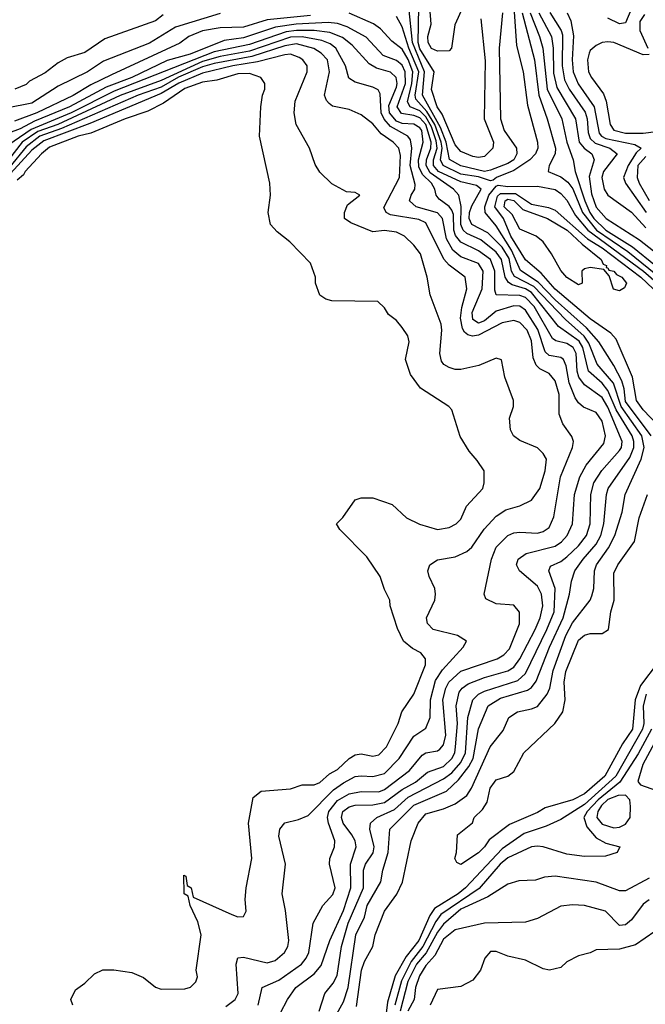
# Model space of a CAD drawing. Header units: inches. Extents: x 2348341 to 2479810, y 460419 to 613669.
# Tile 259 of 656: x 2391708 to 2393837, y 532993 to 536347. Entities that reach past the tile are written whole.
import ezdxf

# ---------------------------------------------------------------- set-up
doc = ezdxf.new("R2010")
doc.units = ezdxf.units.IN
doc.header["$MEASUREMENT"] = 0
doc.layers.add('C3593', color=7, linetype='Continuous')

msp = doc.modelspace()

# ---------------------------------------------------------------- linework, layer by layer
at = {"layer": 'C3593', "color": 2}
for points, elevation in [([(2393390.1, 536390), (2393399.1, 536259.1), (2393421.7, 536170), (2393436.3, 536056.3), (2393470.3, 535930), (2393472, 535910), (2393463.8, 535890), (2393444.4, 535870), (2393390, 535834), (2393330.4, 535810), (2393319.2, 535800.8), (2393310, 535798.7), (2393270, 535812.2), (2393210, 535821.1), (2393148.9, 535850), (2393140.5, 535870), (2393145.7, 535910), (2393142.6, 535930), (2393120.6, 535990), (2393094.2, 536034.2), (2393056.8, 536076.8), (2393054, 536090), (2393066, 536170), (2393032.6, 536250), (2393010, 536322.7), (2392990, 536358)], 50), ([(2393351.4, 536370), (2393340.3, 536250), (2393344.2, 536010), (2393357, 535970), (2393398.9, 535910), (2393399.6, 535890), (2393390.2, 535870), (2393370, 535856.8), (2393310, 535834.2), (2393290, 535829.9), (2393210, 535849.1), (2393170.6, 535870.6), (2393160.1, 535930), (2393140.3, 535980.3), (2393078.8, 536090), (2393086.3, 536170), (2393044.9, 536270), (2393032.4, 536390)], 46), ([(2393277.4, 536350), (2393292.4, 536207.6), (2393289, 536009), (2393320.5, 535930), (2393318.8, 535910), (2393290, 535880.9), (2393270, 535877.6), (2393250, 535881.1), (2393210, 535898), (2393190, 535920.9), (2393145.9, 536025.9), (2393128.4, 536050), (2393110, 536109), (2393118.9, 536170), (2393070, 536247.6), (2393064.4, 536270), (2393066.5, 536390)], 42), ([(2393215.8, 536390), (2393188.5, 536330), (2393177.3, 536250), (2393170, 536241.2), (2393130, 536239.7), (2393110, 536249.6), (2393098.7, 536270), (2393096.9, 536290), (2393108.3, 536331.7), (2393103.8, 536390)], 38), ([(2393792, 536388), (2393770, 536336), (2393750, 536333), (2393710, 536352.4)], 70), ([(2392390, 536368.7), (2392238, 536322), (2392150, 536267.1), (2391993.8, 536206.2), (2391939.1, 536170), (2391839.1, 536120.9), (2391750, 536062.3), (2391581.3, 536030)], 50), ([(2392698.1, 536361.9), (2392550, 536346.5), (2392470, 536322), (2392390, 536318.9), (2392330, 536309.6), (2392284, 536290), (2392253, 536267), (2392020.2, 536159.8), (2391950, 536125), (2391890, 536088.9), (2391766.4, 536030), (2391690, 536001.8)], 54), ([(2392196.7, 536363.3), (2392170, 536343), (2391997.5, 536282.5), (2391930, 536235.4), (2391870, 536216.9), (2391839.4, 536200.6), (2391794.4, 536165.6), (2391741.8, 536138.2), (2391730, 536126), (2391691.3, 536110)], 46), ([(2392854.8, 532985.2), (2392870.9, 533110), (2392881.4, 533138.6), (2392909.6, 533190), (2392918.4, 533230), (2392949.7, 533310), (2392991.9, 533368.1), (2393010.9, 533409.1), (2393040.7, 533550), (2393064.5, 533610), (2393090, 533641.6), (2393150, 533658.7), (2393190, 533675.6), (2393230, 533704.4), (2393246.3, 533730), (2393309.7, 533870), (2393353.9, 533926.1), (2393372.7, 533970), (2393402, 533990), (2393450, 533999.3), (2393470, 534008), (2393503, 534050), (2393512.4, 534070), (2393523.8, 534130), (2393567, 534250), (2393590, 534292.4), (2393649.5, 534370), (2393655.6, 534384.4), (2393661.6, 534410), (2393664.7, 534470), (2393671.2, 534490), (2393712.3, 534547.7), (2393734, 534590), (2393758, 534670), (2393768.2, 534730), (2393823.5, 534850), (2393833.2, 534890), (2393825, 534930), (2393754.9, 535030), (2393729.3, 535109.3), (2393673.8, 535173.8), (2393645.2, 535245.2), (2393629.5, 535269.5), (2393565.8, 535325.8), (2393457.9, 535437.9), (2393392.6, 535472.6), (2393382.1, 535490), (2393373.6, 535533.6), (2393350, 535572.4), (2393301.4, 535621.4), (2393247.1, 535650), (2393238.4, 535670), (2393239.4, 535690), (2393247, 535713), (2393278.9, 535770), (2393262.4, 535782.4), (2393210, 535795.4), (2393133.5, 535830), (2393116.8, 535850), (2393116.4, 535870), (2393128.4, 535910), (2393125.6, 535934.4), (2393110, 535982.3), (2393090, 536016.6), (2393070, 536036.4), (2393037.4, 536050), (2393027.8, 536067.8), (2393043.2, 536130), (2393045.8, 536170), (2393030, 536212), (2393010, 536247.1), (2392974.3, 536274.3), (2392935.8, 536315.8), (2392912.6, 536332.6), (2392828.9, 536368.9)], 54), ([(2393418.1, 536370), (2393460.2, 536210), (2393474.7, 536090), (2393503.6, 536010), (2393531.4, 535910), (2393530.2, 535889.8), (2393510.4, 535850), (2393506.8, 535830), (2393550, 535811.6), (2393574.2, 535794.2), (2393590.6, 535770.6), (2393624.1, 535690), (2393671.6, 535630), (2393777.8, 535557.8), (2393921.2, 535441.2)], 54), ([(2393445.3, 536370), (2393477.2, 536290), (2393488.3, 536250), (2393503.8, 536110), (2393552.7, 536010), (2393570.2, 535930), (2393592.2, 535870), (2393598.9, 535830), (2393631.5, 535730), (2393648.4, 535690), (2393662.4, 535670), (2393703.2, 535630), (2393794, 535574), (2393871.5, 535510)], 58), ([(2393475.4, 536370), (2393517.6, 536290), (2393524.1, 536250), (2393524.7, 536164.7), (2393536.1, 536116.1), (2393600.2, 536010), (2393612.6, 535930), (2393629.4, 535909.4), (2393654.9, 535890), (2393663.7, 535870), (2393646.6, 535813.4), (2393654.2, 535754.2), (2393670, 535708.5), (2393704.4, 535670), (2393817.7, 535597.7), (2393903.1, 535530)], 62), ([(2393512.1, 536372.1), (2393550.8, 536310.8), (2393555.1, 536295.1), (2393554.3, 536190), (2393562.8, 536142.8), (2393578.6, 536110), (2393632.7, 536032.7), (2393639.3, 536010), (2393642.9, 535962.9), (2393650, 535942.6), (2393666.3, 535926.3), (2393716.3, 535910), (2393742, 535890), (2393694.6, 535830), (2393689.1, 535810), (2393697.4, 535770), (2393709.3, 535749.3), (2393790, 535692), (2393838.7, 535638.7)], 66), ([(2393571, 536370), (2393583.8, 536343.8), (2393592.6, 536292.6), (2393588.4, 536210), (2393592.2, 536170), (2393608.9, 536128.9), (2393662.9, 536050), (2393680.8, 535960.8), (2393687.9, 535950), (2393702.8, 535942.8), (2393801.8, 535921.8), (2393823, 535910), (2393806.3, 535893.7), (2393779.1, 535850), (2393763, 535810), (2393770.4, 535790), (2393839.7, 535690)], 70), ([(2393835.1, 536364.9), (2393818.8, 536341.2), (2393819.2, 536310), (2393845.5, 536250)], 74), ([(2392727.3, 532970), (2392746.6, 533030), (2392775.2, 533064.8), (2392788.3, 533091.7), (2392803.1, 533190), (2392826.5, 533270), (2392877.8, 533390), (2392878, 533450), (2392885.4, 533470), (2392910.7, 533509.3), (2392914.5, 533530), (2392899.7, 533590), (2392901.6, 533610), (2392923.7, 533630), (2392983.7, 533656.3), (2393030, 533699.2), (2393150, 533761.2), (2393178.8, 533781.2), (2393210, 533816.9), (2393225.5, 533850), (2393233.6, 533970), (2393249.8, 534030.2), (2393269.8, 534050.2), (2393290, 534060.2), (2393404, 534096), (2393430, 534119.5), (2393502.5, 534270), (2393526.8, 534330), (2393531, 534410), (2393509.5, 534470), (2393514.5, 534485.5), (2393550, 534502), (2393570, 534517), (2393610, 534555.3), (2393637.7, 534590), (2393649.7, 534630), (2393652.4, 534730), (2393662.6, 534770), (2393688.9, 534811.1), (2393750, 534879.3), (2393756, 534890), (2393758, 534910), (2393710, 535027.8), (2393690, 535059.7), (2393630, 535103), (2393610.9, 535130), (2393605.5, 535150), (2393601.5, 535210), (2393591.8, 535230), (2393570, 535244.2), (2393532.9, 535252.9), (2393521.7, 535261.7), (2393458.6, 535370), (2393430, 535401.1), (2393410, 535408.2), (2393329.6, 535409.6), (2393325.4, 535425.4), (2393325.3, 535490), (2393310.8, 535530), (2393270, 535560.3), (2393210, 535589.8), (2393191.7, 535611.7), (2393185.4, 535630), (2393184.1, 535684.1), (2393178.8, 535698.8), (2393170, 535711.1), (2393135.6, 535735.6), (2393125.1, 535750), (2393121.1, 535770), (2393109.8, 535790), (2393079.5, 535819.5), (2393066.1, 535846.1), (2393065.9, 535870), (2393081.1, 535930), (2393076.2, 535970), (2393070, 535979.2), (2393050, 535991.4), (2393010, 535993.6), (2392990, 536001.4), (2392967.2, 536030), (2392964.9, 536055.1), (2392990, 536117.3), (2392992.9, 536130), (2392989.7, 536150), (2392970, 536168.3), (2392922, 536182), (2392897, 536197), (2392840, 536260), (2392806.6, 536286.6), (2392763.2, 536303.2), (2392710.5, 536310.5), (2392650, 536310.4), (2392614.6, 536305.4), (2392490, 536263.2), (2392370, 536238.2), (2392030, 536103.8), (2391883.6, 536030), (2391746.7, 535973.3), (2391630, 535893.3)], 62), ([(2392759.2, 532910), (2392810, 533002), (2392825.6, 533050), (2392852.1, 533230), (2392881.7, 533290), (2392891.2, 533330), (2392937, 533410), (2392943.6, 533450), (2392962.6, 533510), (2392967.3, 533590), (2393050, 533671.3), (2393160.5, 533719.5), (2393201.9, 533758.1), (2393237, 533803), (2393251.6, 533830), (2393270, 533931.3), (2393302.9, 534010), (2393344, 534036), (2393436.9, 534063.1), (2393450, 534072.2), (2393466.2, 534093.8), (2393510.8, 534210), (2393557.4, 534310), (2393579.7, 534390), (2393585.6, 534434.4), (2393598, 534470), (2393625.4, 534510), (2393670, 534560.3), (2393686.2, 534590), (2393695.6, 534630), (2393705.4, 534730), (2393711.3, 534750), (2393784.2, 534855.8), (2393798, 534890), (2393798.5, 534910), (2393792.3, 534930), (2393738.5, 535018.5), (2393710, 535084.4), (2393690, 535108.7), (2393643.5, 535150), (2393625, 535230), (2393612.4, 535252.4), (2393542.4, 535302.4), (2393450, 535417.7), (2393430, 535430.5), (2393384.3, 535444.3), (2393372.2, 535452.2), (2393359.8, 535470), (2393348.2, 535530), (2393330, 535555.8), (2393277.3, 535597.3), (2393230, 535618.4), (2393217.2, 535630), (2393209.3, 535650), (2393210.7, 535710.7), (2393202.4, 535750), (2393184.2, 535770), (2393105.2, 535825.2), (2393091.7, 535850), (2393092.3, 535870), (2393107.1, 535910), (2393108.1, 535930), (2393090.7, 535990), (2393070, 536012.9), (2393050, 536020.8), (2393007.1, 536027.1), (2392992.5, 536050), (2393021.1, 536130), (2393019.8, 536170), (2393010, 536192.6), (2392990, 536208.5), (2392944.8, 536224.8), (2392887.2, 536287.2), (2392823.2, 536323.2), (2392790, 536334), (2392757.5, 536337.5), (2392648.5, 536331.5), (2392578.6, 536321.4), (2392470, 536285.4), (2392404.1, 536275.9), (2392288.2, 536230), (2392210, 536208.2), (2392090, 536149.9), (2392002.6, 536117.4), (2391877.7, 536050), (2391758.7, 536001.3), (2391710, 535975.4), (2391670, 535961.2)], 58), ([(2392595.6, 532964.4), (2392619.5, 533010), (2392647.6, 533050), (2392710, 533097), (2392734.5, 533125.5), (2392763.5, 533210), (2392810, 533313), (2392835.6, 533390), (2392833.5, 533470), (2392853, 533530), (2392849.6, 533550), (2392838.7, 533570), (2392808.5, 533610), (2392803.5, 533630), (2392808.4, 533650), (2392830, 533665.7), (2392850, 533671.3), (2392910, 533672.2), (2392950, 533680.2), (2393010, 533724.5), (2393054.7, 533750), (2393096.2, 533783.8), (2393150, 533803.2), (2393179.2, 533830), (2393188.7, 533850), (2393191.7, 533870), (2393198.5, 533950), (2393193.3, 534010), (2393204, 534056), (2393213.6, 534070), (2393234.8, 534085.2), (2393290, 534106.7), (2393370, 534129.1), (2393390, 534142), (2393410, 534170.4), (2393462.7, 534270), (2393479.2, 534310), (2393488.5, 534350), (2393484, 534390), (2393470, 534417), (2393409.3, 534470), (2393399.5, 534490), (2393404.5, 534510), (2393431.3, 534528.7), (2393530, 534553.4), (2393551.6, 534568.4), (2393571.5, 534590), (2393589.7, 534630), (2393595.8, 534730), (2393614, 534790), (2393636.3, 534830), (2393696.6, 534903.4), (2393702, 534930), (2393690, 534979.3), (2393670, 535009.5), (2393627.2, 535027.2), (2393610, 535042), (2393599, 535059), (2393578.4, 535110), (2393567.7, 535167.7), (2393558.4, 535190), (2393550, 535196.3), (2393510, 535203.1), (2393496, 535216), (2393472, 535292), (2393430, 535357.7), (2393410, 535371.8), (2393390, 535372.7), (2393330, 535354), (2393290, 535321.8), (2393270, 535313.3), (2393250, 535325.6), (2393248.1, 535350), (2393281.8, 535430), (2393286, 535490), (2393270, 535516.4), (2393210, 535539.8), (2393181.9, 535561.9), (2393160.9, 535600.9), (2393147.1, 535670), (2393130, 535689.7), (2393057.2, 535710), (2393035.1, 535730), (2393040.9, 535750), (2393053.3, 535770), (2393054.3, 535785.7), (2393037.4, 535850), (2393042.9, 535910), (2393038.2, 535938.2), (2393029.6, 535950), (2392970, 535983.1), (2392948.2, 536008.2), (2392938.6, 536030), (2392935.1, 536095.1), (2392927.9, 536107.9), (2392910, 536117.6), (2392850, 536134), (2392828.2, 536148.2), (2392817.4, 536190), (2392783.5, 536250), (2392764.5, 536264.5), (2392736.5, 536276.5), (2392669.3, 536289.3), (2392630, 536287.1), (2392490, 536240.2), (2392390, 536222.2), (2392330, 536204.9), (2392190, 536139.6), (2392050, 536088.7), (2391838, 535990), (2391770, 535966), (2391716.3, 535930), (2391670, 535869.8)], 66), ([(2392519.6, 532990), (2392533.2, 533050), (2392590, 533075.8), (2392667, 533130), (2392683.6, 533150), (2392692.6, 533170), (2392707.3, 533270), (2392739.5, 533330), (2392773.3, 533366.7), (2392781.3, 533390), (2392762, 533470), (2392763.7, 533490), (2392779.6, 533530), (2392780.5, 533550), (2392759.1, 533610), (2392756, 533630), (2392760.4, 533650), (2392790, 533687.7), (2392830, 533710.2), (2392870, 533717.7), (2392930, 533717.3), (2392950, 533724.4), (2393035.1, 533790), (2393078, 533842), (2393090, 533850.3), (2393130, 533857), (2393137.6, 533862.4), (2393150, 533877.3), (2393158.8, 533910), (2393148.7, 534030), (2393158.2, 534070), (2393168.5, 534090), (2393210, 534127.6), (2393332.7, 534170), (2393355.9, 534184.1), (2393375.4, 534204.6), (2393409.3, 534289.3), (2393409.2, 534329.2), (2393390, 534353.2), (2393330, 534357.2), (2393294, 534374), (2393289.2, 534390), (2393313.6, 534510), (2393330, 534550.6), (2393370, 534590.4), (2393390, 534599.5), (2393410, 534601.3), (2393470, 534598.4), (2393490, 534603.8), (2393510, 534617.3), (2393526, 534654), (2393548.3, 534790), (2393589.5, 534890), (2393592.7, 534910), (2393587.2, 534927.2), (2393557, 534970), (2393543.8, 535003.8), (2393544.7, 535070), (2393530, 535117.2), (2393510, 535142), (2393478, 535158), (2393465.6, 535170), (2393455.6, 535195.6), (2393450, 535253.2), (2393435.6, 535290), (2393410, 535315.8), (2393390, 535322), (2393350, 535315.1), (2393270, 535272), (2393249.7, 535269.7), (2393233.4, 535273.4), (2393222.4, 535282.4), (2393214.8, 535294.8), (2393208.4, 535330), (2393212.7, 535367.3), (2393229.6, 535430), (2393223.7, 535470), (2393170, 535511.5), (2393151.6, 535531.6), (2393090, 535655.6), (2393066.3, 535666.3), (2392970, 535682.6), (2392955.1, 535690), (2392947.6, 535707.6), (2393000.5, 535810), (2393004.2, 535884.2), (2392998, 535910), (2392979.5, 535930), (2392938, 535958), (2392910, 535992), (2392870, 536022.7), (2392830, 536041.2), (2392772.3, 536052.3), (2392761.2, 536061.2), (2392751.8, 536071.8), (2392745.6, 536090), (2392762.6, 536170), (2392755.4, 536210), (2392733.7, 536233.7), (2392709, 536249), (2392650, 536264.7), (2392610, 536258), (2392498.4, 536221.6), (2392370, 536198.2), (2392330, 536186.4), (2392249.1, 536150.9), (2392190, 536117.3), (2392111.7, 536090), (2391850, 535976.1), (2391777.2, 535950), (2391730, 535914.1), (2391674.1, 535845.9)], 70), ([(2393850, 536228.7), (2393830, 536227.3), (2393730, 536269.2), (2393710, 536272.3), (2393690, 536269), (2393670, 536259), (2393650, 536242), (2393646.6, 536233.4), (2393640.5, 536210), (2393644.4, 536170), (2393654, 536150), (2393695.1, 536095.1), (2393703.7, 536070), (2393717.6, 535990), (2393730, 535970.6), (2393770, 535961.2), (2393830, 535961.2), (2393873.9, 535966.1)], 74), ([(2392410, 532985.3), (2392440.9, 533010), (2392451.8, 533030), (2392444.5, 533130), (2392450, 533151), (2392470, 533153.4), (2392550, 533134), (2392577.5, 533142.5), (2392609.5, 533170), (2392620.7, 533190), (2392623.6, 533210), (2392612.5, 533312.5), (2392601.2, 533370), (2392612.7, 533470), (2392590, 533566), (2392594, 533590), (2392610, 533610.8), (2392657.5, 533622.5), (2392690, 533636.3), (2392775.8, 533724.2), (2392810, 533747.7), (2392850, 533768.8), (2392870, 533772), (2392910, 533768.9), (2392950, 533779.5), (2392999.7, 533830), (2393050, 533906), (2393090, 533934), (2393104.7, 533970), (2393106.2, 534030), (2393123.6, 534096.4), (2393147.2, 534132.8), (2393217.2, 534210), (2393228.7, 534230), (2393198, 534250), (2393115.3, 534270), (2393096, 534290), (2393092.3, 534310), (2393120.9, 534370), (2393122.7, 534390), (2393121.2, 534410), (2393101.2, 534450), (2393097.2, 534470), (2393104, 534490), (2393130, 534506.8), (2393190, 534518), (2393230, 534535.5), (2393246.6, 534550), (2393288.5, 534611.5), (2393330, 534656.3), (2393362.7, 534677.3), (2393410, 534690.8), (2393450, 534710.8), (2393478.4, 534750), (2393496.3, 534810), (2393500.9, 534850), (2393489.2, 534870), (2393470, 534889.2), (2393410, 534914), (2393389, 534930), (2393379, 534950), (2393375.3, 534990), (2393388.7, 535030), (2393389, 535050), (2393359, 535130), (2393348.4, 535188.4), (2393330, 535194), (2393270.6, 535169.4), (2393210, 535156), (2393190, 535156), (2393170, 535162.7), (2393152.1, 535172.1), (2393143.9, 535183.9), (2393138, 535210), (2393145.1, 535290), (2393142, 535310), (2393105.2, 535410), (2393094.5, 535470), (2393071.8, 535550), (2393050, 535579.3), (2393017.2, 535610), (2392990, 535622.9), (2392950, 535629.6), (2392910, 535625.1), (2392835.6, 535655.6), (2392814, 535670), (2392814, 535690), (2392824, 535716), (2392866, 535750), (2392850, 535758), (2392820.4, 535760.4), (2392770, 535788), (2392730, 535828), (2392713.6, 535853.6), (2392694, 535910), (2392649.3, 535990), (2392642, 536030), (2392645.1, 536070), (2392686, 536170), (2392686, 536190), (2392672.3, 536210), (2392658.8, 536218.8), (2392630, 536229.6), (2392610, 536227.3), (2392516.9, 536203.1), (2392433.4, 536190), (2392330, 536165.4), (2392250, 536131.4), (2392190, 536095.4), (2391946.6, 535993.4), (2391790, 535934.5), (2391750, 535902.9), (2391676.3, 535823.7)], 74), ([(2391888.7, 532990), (2391882, 533010), (2391898, 533042), (2391930, 533064.7), (2391962.7, 533097.3), (2391991.1, 533111.1), (2392028.9, 533111.1), (2392090, 533101), (2392130, 533084.7), (2392170, 533052), (2392190, 533044.7), (2392270, 533046), (2392290, 533052), (2392308, 533070), (2392313.6, 533086.4), (2392308.7, 533110), (2392325.2, 533230), (2392314.5, 533274.5), (2392288, 533330), (2392282, 533362), (2392268, 533370), (2392267.3, 533432.7), (2392274, 533430), (2392278, 533398), (2392292, 533390), (2392298, 533358), (2392430, 533298.8), (2392450, 533291.3), (2392470, 533292), (2392479, 533310), (2392476, 533350), (2392479.3, 533390), (2392498, 533490), (2392487, 533610), (2392502.9, 533697.1), (2392530, 533719.1), (2392630, 533727.7), (2392670, 533740.7), (2392710, 533740.5), (2392730, 533748.2), (2392762, 533778), (2392790, 533793), (2392829.7, 533830.3), (2392850, 533843), (2392870, 533846), (2392910, 533838), (2392930, 533843), (2392956.2, 533870), (2392996, 533950), (2393009, 533990), (2393049.2, 534050), (2393089.4, 534150), (2393089.3, 534170), (2393073.2, 534190), (2393045.1, 534205.1), (2393014, 534230), (2392993.6, 534273.6), (2392968.7, 534350), (2392968, 534370), (2392950, 534406), (2392935.3, 534450), (2392890, 534518), (2392798, 534610), (2392786, 534630), (2392808.4, 534651.6), (2392850, 534712), (2392870, 534718), (2392910, 534718), (2392975.3, 534695.3), (2393024.7, 534650), (2393068.5, 534628.5), (2393130, 534610.7), (2393170, 534617.3), (2393194, 534630), (2393210, 534646), (2393229, 534690), (2393284, 534750), (2393289, 534770), (2393288.7, 534810), (2393265.6, 534845.6), (2393237.5, 534877.5), (2393206.8, 534926.8), (2393178.6, 535018.6), (2393168.7, 535030), (2393072.3, 535092.3), (2393038.6, 535138.6), (2393021.2, 535190), (2393033.2, 535250), (2393029, 535270), (2393010, 535299), (2392990, 535322), (2392963.1, 535343.1), (2392950, 535366), (2392927.3, 535387.3), (2392770, 535389), (2392750, 535395.3), (2392730, 535408.7), (2392715.3, 535450), (2392715.3, 535470), (2392698, 535518), (2392628, 535590), (2392584.1, 535624.1), (2392561.2, 535650), (2392554, 535690), (2392562, 535750), (2392559, 535790), (2392524, 535950), (2392529.2, 536050), (2392534, 536090), (2392542, 536110), (2392542, 536130), (2392528.7, 536150), (2392490, 536163.6), (2392450, 536163.1), (2392379, 536141), (2392330, 536133.8), (2392270, 536113), (2392197.4, 536062.6), (2392144, 536036), (2392067.3, 536010), (2391950, 535961), (2391907.7, 535950), (2391810, 535912.7), (2391782.6, 535890), (2391726.4, 535830), (2391721.1, 535818.9), (2391699, 535801)], 78), ([(2393839.4, 535880.6), (2393811.6, 535850), (2393809.4, 535810), (2393816.6, 535790), (2393850, 535731.8)], 74), ([(2393856.8, 534930), (2393770, 535047.1), (2393765.4, 535090), (2393757.3, 535117.3), (2393730, 535169.6), (2393679.1, 535250), (2393637.6, 535297.6), (2393530, 535393.2), (2393473, 535453), (2393413, 535493), (2393382.4, 535562.4), (2393330, 535645.1), (2393292.8, 535690), (2393291.6, 535710), (2393305, 535750), (2393330, 535780.5), (2393336.3, 535783.7), (2393370, 535778.8), (2393470, 535779.6), (2393530, 535768.2), (2393550, 535754.9), (2393570, 535732.4), (2393600.2, 535680.2), (2393641.4, 535630), (2393830.7, 535490.7), (2393900.6, 535430)], 50), ([(2393902.5, 534942.5), (2393830, 535018.7), (2393807.3, 535050), (2393794, 535130), (2393738.5, 535258.5), (2393719.6, 535279.6), (2393650, 535328.6), (2393530, 535429.8), (2393483.2, 535483.2), (2393430, 535529.6), (2393379.8, 535610), (2393355, 535670), (2393325.2, 535710), (2393334.3, 535745.7), (2393344.8, 535755.2), (2393395.1, 535755.1), (2393450, 535718.8), (2393507.6, 535707.6), (2393530, 535698), (2393641.1, 535601.1), (2393690.2, 535570), (2393822.2, 535470), (2393885.5, 535410)], 46), ([(2393881.2, 534158.8), (2393821.1, 534078.9), (2393802.6, 534030), (2393794, 533930), (2393759.9, 533880.1), (2393699.6, 533770), (2393630, 533709.8), (2393590.6, 533690), (2393497, 533663), (2393470, 533646.3), (2393374.9, 533605.1), (2393306, 533554), (2393290, 533529.4), (2393270, 533509.5), (2393210, 533469), (2393196.4, 533476.4), (2393188.7, 533490), (2393195.3, 533510), (2393198, 533570), (2393249, 533611), (2393255.3, 533630), (2393282.7, 533657.3), (2393298.6, 533681.4), (2393309.6, 533730), (2393323.7, 533750), (2393330, 533757.3), (2393370, 533770.8), (2393390, 533786), (2393424, 533850), (2393529.4, 533950), (2393557, 533990), (2393565.1, 534030), (2393561.7, 534090), (2393566.5, 534126.5), (2393610, 534233.4), (2393630, 534250.5), (2393650, 534256.3), (2393690, 534256.3), (2393712.3, 534270), (2393719.7, 534330), (2393731.8, 534370), (2393730, 534462), (2393743.7, 534490), (2393800.9, 534570), (2393816.9, 534650), (2393844.5, 534730)], 50), ([(2393840.5, 534050), (2393830.1, 534010), (2393832.4, 533950), (2393827.8, 533930), (2393737, 533770), (2393630, 533674.3), (2393550, 533622.9), (2393500.2, 533599.8), (2393425.4, 533574.6), (2393350, 533523.1), (2393225.2, 533390), (2393200.9, 533370), (2393120.2, 533319.8), (2393103.8, 533296.2), (2393066.5, 533210), (2393023.8, 533156.2), (2392985.8, 533090), (2392959.5, 533000.5), (2392950, 532917.2)], 54), ([(2393858.5, 533930), (2393813.1, 533846.9), (2393750.1, 533749.9), (2393676.8, 533690), (2393638.9, 533650), (2393627.7, 533630), (2393638.2, 533598.2), (2393670, 533560.5), (2393702.5, 533542.5), (2393751, 533530), (2393742, 533510), (2393702, 533498), (2393630, 533497), (2393570, 533504.2), (2393490, 533529.6), (2393470, 533531.5), (2393450, 533529.6), (2393370, 533492.1), (2393343.6, 533470), (2393271.9, 533388.1), (2393141.4, 533298.6), (2393124.6, 533275.4), (2393080.7, 533190), (2393040.6, 533139.4), (2393007.4, 533072.6), (2392984.6, 532990)], 58), ([(2393850, 533422.9), (2393770, 533379.3), (2393750, 533379.3), (2393670, 533409.6), (2393530.6, 533429.4), (2393493.7, 533426.3), (2393464, 533416), (2393406.6, 533413.4), (2393370, 533402), (2393301.2, 533358.8), (2393210, 533317.8), (2393150, 533266.4), (2393130, 533238.7), (2393091.9, 533168.1), (2393058.8, 533130), (2393029.3, 533070.7), (2393002.9, 532970)], 62), ([(2393850, 533349.6), (2393830, 533334), (2393790, 533280.9), (2393770, 533263.7), (2393750, 533261.2), (2393702, 533310), (2393630, 533329.4), (2393590, 533332), (2393550, 533327), (2393470, 533286), (2393430, 533273.2), (2393290, 533269.7), (2393190, 533247), (2393150, 533214.7), (2393120.9, 533159.1), (2393090, 533125.4), (2393068.6, 533090), (2393054.9, 533050), (2393050.3, 533010), (2393028.7, 532970)], 66), ([(2393870, 533241.2), (2393803.9, 533196.1), (2393750, 533180.5), (2393670, 533179), (2393650, 533168.7), (2393610, 533158), (2393570, 533138), (2393550, 533118), (2393511, 533109), (2393490, 533114), (2393430, 533144), (2393370, 533157.2), (2393330, 533173.2), (2393310, 533173.2), (2393291.3, 533150), (2393276, 533110), (2393250, 533075.3), (2393210, 533054), (2393130, 533044), (2393104.9, 532990)], 70)]:
    msp.add_lwpolyline(points, dxfattribs=dict(at, elevation=elevation))
for points, elevation in [([(2393750, 535424), (2393729.5, 535429.5), (2393714.6, 535474.6), (2393696.4, 535496.4), (2393650, 535502.7), (2393630, 535499), (2393621, 535490), (2393622, 535450), (2393610, 535444), (2393570, 535469.3), (2393550, 535493.2), (2393518.4, 535550), (2393489.5, 535590), (2393466, 535610), (2393410, 535634), (2393384, 535684), (2393356.8, 535710), (2393359.8, 535730), (2393370, 535735.3), (2393390, 535731.5), (2393420.1, 535700.1), (2393504.4, 535670), (2393571.3, 535630), (2393622, 535582), (2393687.3, 535530), (2393694.4, 535514.4), (2393704.7, 535510), (2393703.6, 535503.6), (2393710, 535502), (2393713.4, 535493.4), (2393730, 535490.4), (2393739.1, 535479.1), (2393757.3, 535470), (2393773.4, 535450), (2393766.4, 535433.6)], 42), ([(2393970, 534091.8), (2393950, 534082), (2393908.9, 534030), (2393893.4, 533930), (2393829, 533810), (2393811.6, 533751.6), (2393821, 533741), (2393894.4, 533714.4), (2393930, 533712), (2393970, 533718.7), (2394030, 533760.2), (2394093.4, 533786.6), (2394108.7, 533810), (2394109.8, 533830), (2394104.8, 533870), (2394086.5, 533906.5), (2393995.2, 533975.2), (2393989.4, 533990), (2393991.1, 534030), (2393986.2, 534066.2)], 62), ([(2393770, 533705.2), (2393744.8, 533704.8), (2393710, 533690.6), (2393688.5, 533670), (2393676.1, 533650), (2393671.8, 533630), (2393690, 533606.5), (2393730, 533594.3), (2393750, 533596.9), (2393770, 533606.7), (2393785.6, 533630), (2393787.2, 533667.2), (2393785.2, 533690)], 62)]:
    msp.add_lwpolyline(points, close=True, dxfattribs=dict(at, elevation=elevation))

doc.saveas('drawing.dxf')
